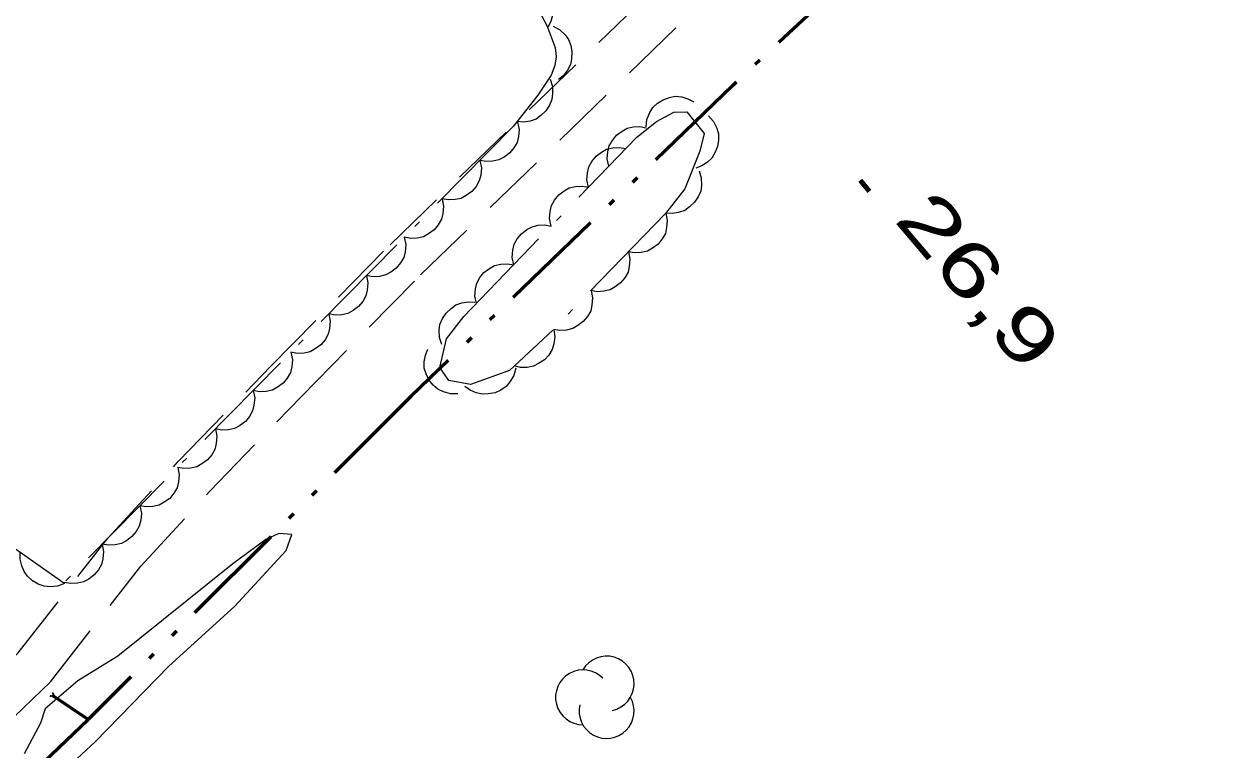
# Model space of a CAD drawing. Extents: x 386081 to 389416, y 5130568 to 5134082.
# Drawn here: x 388379.4 to 388446.7, y 5131887.9 to 5131928.3 of the extents above; entities that cross this region are included whole.
import ezdxf

# ---------------------------------------------------------------- set-up
doc = ezdxf.new("R2010")
doc.units = 0
doc.header["$LTSCALE"] = 1.2
for name, pattern in [('DASH_DOUBLE_DOT', [9.2, 5, -1.2, 0.3, -1.2, 0.3, -1.2]), ('DOT_DASHED', [7.7, 5, -1.2, 0.3, -1.2]), ('MEDIUM_DASHED', [4.5, 3, -1.5])]:
    doc.linetypes.add(name, pattern=pattern)
for name, color, linetype, lineweight in [('19', 7, 'Continuous', 13), ('2', 7, 'Continuous', 13), ('26', 7, 'Continuous', 35), ('3', 7, 'Continuous', 140), ('4', 7, 'DASH_DOUBLE_DOT', 53), ('44', 7, 'Continuous', 25)]:
    doc.layers.add(name, color=color, linetype=linetype, lineweight=lineweight)

msp = doc.modelspace()

# ---------------------------------------------------------------- linework, layer by layer
at = {"layer": '19', "linetype": 'MEDIUM_DASHED'}
for points in [[(388267.6, 5131787.96), (388283.73, 5131802.92), (388296.85, 5131815.69), (388310.59, 5131828.68), (388325.59, 5131843.74), (388339.51, 5131857.01), (388356.23, 5131873.17), (388369.33, 5131885.13), (388372.91, 5131887.76), (388376.78, 5131891.05), (388379.1, 5131893.3), (388384.08, 5131899.69), (388388.01, 5131903.96), (388393.15, 5131909.26), (388399.81, 5131916.05), (388416, 5131931.73), (388429.4, 5131945.2), (388441.51, 5131956.86), (388453.49, 5131967.84)], [(388269.26, 5131786.22), (388285.39, 5131801.18), (388298.51, 5131813.96), (388312.26, 5131826.96), (388327.27, 5131842.03), (388341.17, 5131855.28), (388357.88, 5131871.42), (388370.86, 5131883.28), (388374.4, 5131885.88), (388378.39, 5131889.28), (388380.89, 5131891.69), (388385.92, 5131898.13), (388389.76, 5131902.3), (388394.87, 5131907.59), (388401.51, 5131914.36), (388417.68, 5131930.01), (388431.08, 5131943.49), (388443.16, 5131955.11), (388455.13, 5131966.09)]]:
    msp.add_lwpolyline(points, dxfattribs=at)
at = {"layer": '2'}
msp.add_lwpolyline([(388380.86, 5131886.01), (388383.38, 5131888.34), (388387.48, 5131892.55), (388391.15, 5131895.88), (388394.03, 5131899.01), (388394.33, 5131899.9), (388393.62, 5131899.96), (388392.89, 5131899.62), (388391.05, 5131898.26), (388384.64, 5131893.12), (388382.42, 5131891.75), (388380.6, 5131890.19), (388380.34, 5131889.38), (388379.43, 5131887.67)], dxfattribs=at)
at = {"layer": '26'}
for p, q in [((388380.94, 5131890.86), (388380.87, 5131890.93)), ((388380.94, 5131890.86), (388380.87, 5131890.93)), ((388381.08, 5131891), (388380.94, 5131890.86)), ((388381.08, 5131891), (388380.94, 5131890.86)), ((388381.08, 5131891), (388381.01, 5131891.07)), ((388381.08, 5131891), (388381.01, 5131891.07))]:
    msp.add_line(p, q, dxfattribs=at)
at = {"layer": '3'}
msp.add_line((388426, 5131919.64), (388426.51, 5131919.03), dxfattribs=at)
at = {"layer": '4'}
for points in [[(388550.76, 5132050.49), (388545.85, 5132045.63), (388538.76, 5132038.43), (388528.74, 5132028.67), (388514.45, 5132015.36), (388507.53, 5132009.59), (388503.89, 5132006.34), (388495.93, 5131998.76), (388493.82, 5131996.84), (388488.46, 5131991.71), (388475.39, 5131978.94), (388472.36, 5131975.88), (388469.33, 5131973.01), (388458.14, 5131961.88), (388456.19, 5131960.05), (388455.5, 5131959.26), (388441.98, 5131946.49), (388418.93, 5131924.94), (388400.96, 5131907.59), (388382.99, 5131889.58)], [(388204.21, 5131610.66), (388196.86, 5131620.2), (388175.99, 5131644.63), (388165.41, 5131656.62), (388157.68, 5131664.34), (388154.31, 5131668.51), (388183.39, 5131696.3), (388212.47, 5131724.71), (388239.36, 5131750.62), (388265.61, 5131776.18), (388295.56, 5131805.65), (388308.21, 5131817.54), (388331.7, 5131840.05), (388348.88, 5131856.91), (388363.69, 5131871.25), (388382.99, 5131889.58), (388381.01, 5131890.93)]]:
    msp.add_lwpolyline(points, dxfattribs=at)
at = {"layer": '44'}
for points in [[(388407.18, 5131930.81), (388407.59, 5131930.76), (388407.97, 5131930.61), (388408.25, 5131930.44), (388408.5, 5131930.18), (388408.7, 5131929.88), (388408.82, 5131929.51), (388408.89, 5131929.19), (388408.86, 5131928.84), (388408.77, 5131928.48), (388408.6, 5131928.17)], [(388408.9, 5131928.23), (388409.27, 5131928.03), (388409.56, 5131927.75), (388409.75, 5131927.48), (388409.88, 5131927.15), (388409.94, 5131926.79), (388409.92, 5131926.41), (388409.86, 5131926.09), (388409.7, 5131925.77), (388409.47, 5131925.48), (388409.2, 5131925.25)], [(388408.74, 5131925.27), (388408.87, 5131924.87), (388408.87, 5131924.47), (388408.83, 5131924.14), (388408.7, 5131923.82), (388408.49, 5131923.51), (388408.21, 5131923.25), (388407.95, 5131923.05), (388407.61, 5131922.94), (388407.25, 5131922.88), (388406.89, 5131922.91)], [(388414.08, 5131922.62), (388414.12, 5131923.03), (388414.28, 5131923.41), (388414.45, 5131923.69), (388414.71, 5131923.93), (388415.02, 5131924.13), (388415.39, 5131924.25), (388415.7, 5131924.32), (388416.06, 5131924.28), (388416.41, 5131924.18), (388416.73, 5131924.01)], [(388417.55, 5131923.23), (388417.83, 5131922.92), (388418.01, 5131922.55), (388418.11, 5131922.23), (388418.11, 5131921.88), (388418.06, 5131921.52), (388417.9, 5131921.17), (388417.74, 5131920.88), (388417.49, 5131920.64), (388417.18, 5131920.44), (388416.84, 5131920.31)], [(388406.92, 5131922.88), (388407, 5131922.47), (388406.96, 5131922.07), (388406.89, 5131921.75), (388406.71, 5131921.44), (388406.48, 5131921.16), (388406.17, 5131920.93), (388405.88, 5131920.77), (388405.54, 5131920.7), (388405.17, 5131920.68), (388404.81, 5131920.74)], [(388412, 5131920.42), (388411.91, 5131920.83), (388411.95, 5131921.23), (388412.02, 5131921.56), (388412.2, 5131921.86), (388412.43, 5131922.15), (388412.74, 5131922.38), (388413.02, 5131922.54), (388413.36, 5131922.62), (388413.73, 5131922.64), (388414.09, 5131922.57)], [(388410.87, 5131919.25), (388410.78, 5131919.66), (388410.82, 5131920.06), (388410.89, 5131920.38), (388411.06, 5131920.69), (388411.29, 5131920.98), (388411.6, 5131921.21), (388411.88, 5131921.37), (388412.23, 5131921.45), (388412.6, 5131921.47), (388412.95, 5131921.41)], [(388404.81, 5131920.74), (388404.9, 5131920.33), (388404.86, 5131919.93), (388404.78, 5131919.61), (388404.61, 5131919.3), (388404.37, 5131919.02), (388404.06, 5131918.79), (388403.78, 5131918.63), (388403.43, 5131918.56), (388403.06, 5131918.54), (388402.71, 5131918.61)], [(388417.03, 5131920.17), (388417.15, 5131919.77), (388417.16, 5131919.37), (388417.12, 5131919.04), (388416.98, 5131918.72), (388416.78, 5131918.41), (388416.49, 5131918.15), (388416.23, 5131917.96), (388415.89, 5131917.85), (388415.53, 5131917.79), (388415.17, 5131917.81)], [(388408.78, 5131917.09), (388408.7, 5131917.5), (388408.73, 5131917.9), (388408.81, 5131918.23), (388408.98, 5131918.53), (388409.21, 5131918.82), (388409.52, 5131919.05), (388409.8, 5131919.21), (388410.14, 5131919.29), (388410.51, 5131919.31), (388410.87, 5131919.25)], [(388402.71, 5131918.61), (388402.79, 5131918.2), (388402.75, 5131917.79), (388402.68, 5131917.47), (388402.5, 5131917.16), (388402.27, 5131916.88), (388401.96, 5131916.66), (388401.67, 5131916.49), (388401.33, 5131916.42), (388400.96, 5131916.4), (388400.6, 5131916.47)], [(388415.17, 5131917.81), (388415.26, 5131917.4), (388415.22, 5131917), (388415.15, 5131916.68), (388414.98, 5131916.37), (388414.75, 5131916.08), (388414.44, 5131915.85), (388414.16, 5131915.69), (388413.81, 5131915.61), (388413.44, 5131915.59), (388413.09, 5131915.65)], [(388406.7, 5131914.93), (388406.61, 5131915.34), (388406.65, 5131915.74), (388406.72, 5131916.07), (388406.89, 5131916.37), (388407.13, 5131916.66), (388407.43, 5131916.89), (388407.72, 5131917.05), (388408.06, 5131917.13), (388408.43, 5131917.15), (388408.78, 5131917.09)], [(388400.6, 5131916.47), (388400.69, 5131916.06), (388400.65, 5131915.65), (388400.57, 5131915.33), (388400.4, 5131915.03), (388400.16, 5131914.74), (388399.85, 5131914.52), (388399.57, 5131914.36), (388399.22, 5131914.28), (388398.85, 5131914.26), (388398.5, 5131914.33)], [(388413.09, 5131915.65), (388413.18, 5131915.24), (388413.14, 5131914.84), (388413.07, 5131914.52), (388412.9, 5131914.21), (388412.66, 5131913.92), (388412.36, 5131913.7), (388412.07, 5131913.53), (388411.73, 5131913.45), (388411.36, 5131913.43), (388411.01, 5131913.49)], [(388404.62, 5131912.77), (388404.53, 5131913.18), (388404.57, 5131913.59), (388404.64, 5131913.91), (388404.81, 5131914.22), (388405.04, 5131914.5), (388405.35, 5131914.73), (388405.63, 5131914.89), (388405.98, 5131914.97), (388406.35, 5131914.99), (388406.7, 5131914.93)], [(388398.5, 5131914.33), (388398.58, 5131913.92), (388398.54, 5131913.52), (388398.47, 5131913.19), (388398.29, 5131912.89), (388398.06, 5131912.6), (388397.75, 5131912.38), (388397.46, 5131912.22), (388397.12, 5131912.14), (388396.75, 5131912.13), (388396.4, 5131912.19)], [(388411.01, 5131913.49), (388411.09, 5131913.09), (388411.06, 5131912.68), (388410.99, 5131912.36), (388410.81, 5131912.05), (388410.58, 5131911.76), (388410.27, 5131911.54), (388409.99, 5131911.37), (388409.65, 5131911.29), (388409.28, 5131911.27), (388408.92, 5131911.33)], [(388402.69, 5131910.48), (388402.56, 5131910.88), (388402.55, 5131911.28), (388402.59, 5131911.61), (388402.73, 5131911.93), (388402.93, 5131912.24), (388403.22, 5131912.5), (388403.48, 5131912.69), (388403.81, 5131912.81), (388404.18, 5131912.87), (388404.54, 5131912.84)], [(388396.4, 5131912.19), (388396.48, 5131911.78), (388396.44, 5131911.38), (388396.36, 5131911.06), (388396.19, 5131910.75), (388395.95, 5131910.47), (388395.64, 5131910.24), (388395.36, 5131910.08), (388395.02, 5131910.01), (388394.65, 5131909.99), (388394.29, 5131910.05)], [(388408.93, 5131911.33), (388408.99, 5131910.92), (388408.93, 5131910.52), (388408.84, 5131910.2), (388408.66, 5131909.9), (388408.41, 5131909.63), (388408.09, 5131909.42), (388407.8, 5131909.27), (388407.45, 5131909.21), (388407.08, 5131909.21), (388406.73, 5131909.29)], [(388394.29, 5131910.05), (388394.37, 5131909.64), (388394.33, 5131909.24), (388394.26, 5131908.92), (388394.08, 5131908.61), (388393.85, 5131908.33), (388393.54, 5131908.1), (388393.26, 5131907.94), (388392.91, 5131907.87), (388392.54, 5131907.85), (388392.19, 5131907.92)], [(388403.58, 5131907.73), (388403.17, 5131907.73), (388402.78, 5131907.85), (388402.48, 5131907.99), (388402.21, 5131908.22), (388401.98, 5131908.51), (388401.82, 5131908.86), (388401.72, 5131909.17), (388401.72, 5131909.52), (388401.78, 5131909.89), (388401.91, 5131910.22)], [(388406.81, 5131909.16), (388406.7, 5131908.76), (388406.49, 5131908.41), (388406.28, 5131908.15), (388405.99, 5131907.95), (388405.66, 5131907.8), (388405.28, 5131907.73), (388404.96, 5131907.71), (388404.61, 5131907.79), (388404.27, 5131907.94), (388403.98, 5131908.15)], [(388392.19, 5131907.92), (388392.27, 5131907.51), (388392.23, 5131907.1), (388392.15, 5131906.78), (388391.98, 5131906.47), (388391.75, 5131906.19), (388391.43, 5131905.96), (388391.15, 5131905.8), (388390.81, 5131905.73), (388390.44, 5131905.71), (388390.08, 5131905.78)], [(388390.08, 5131905.78), (388390.16, 5131905.37), (388390.13, 5131904.96), (388390.05, 5131904.64), (388389.88, 5131904.34), (388389.64, 5131904.05), (388389.33, 5131903.83), (388389.05, 5131903.66), (388388.7, 5131903.59), (388388.33, 5131903.57), (388387.98, 5131903.64)], [(388387.98, 5131903.64), (388388.06, 5131903.23), (388388.02, 5131902.83), (388387.95, 5131902.5), (388387.77, 5131902.2), (388387.54, 5131901.91), (388387.23, 5131901.69), (388386.94, 5131901.53), (388386.6, 5131901.45), (388386.23, 5131901.44), (388385.87, 5131901.5)], [(388385.87, 5131901.5), (388385.96, 5131901.09), (388385.92, 5131900.69), (388385.84, 5131900.37), (388385.67, 5131900.06), (388385.43, 5131899.78), (388385.12, 5131899.55), (388384.84, 5131899.39), (388384.49, 5131899.32), (388384.12, 5131899.3), (388383.77, 5131899.36)], [(388383.77, 5131899.36), (388383.85, 5131898.95), (388383.81, 5131898.55), (388383.74, 5131898.23), (388383.56, 5131897.92), (388383.33, 5131897.64), (388383.02, 5131897.41), (388382.73, 5131897.25), (388382.39, 5131897.18), (388382.02, 5131897.16), (388381.66, 5131897.23)], [(388381.67, 5131897.16), (388381.28, 5131897.01), (388380.87, 5131896.98), (388380.54, 5131897.01), (388380.21, 5131897.13), (388379.89, 5131897.31), (388379.62, 5131897.58), (388379.42, 5131897.83), (388379.29, 5131898.16), (388379.21, 5131898.52), (388379.21, 5131898.88)]]:
    msp.add_lwpolyline(points, dxfattribs=at)
at = {"layer": '44', "linetype": 'DOT_DASHED', "lineweight": 13}
msp.add_lwpolyline([(388407.5, 5131930.21), (388408.55, 5131928.26), (388409.02, 5131927.04), (388409.07, 5131926.53), (388408.99, 5131926.03), (388408.78, 5131925.5), (388408.04, 5131924.38), (388406.67, 5131922.63), (388381.63, 5131897.19), (388377.49, 5131900.09)], dxfattribs=at)
at = {"layer": '44', "linetype": 'DOT_DASHED'}
msp.add_lwpolyline([(388412, 5131920.42), (388413.57, 5131922.04), (388414.65, 5131922.92), (388415.62, 5131923.43), (388416.34, 5131923.45), (388417.31, 5131922.24), (388417.07, 5131921.26), (388416.23, 5131919.16), (388415.15, 5131917.79), (388408.88, 5131911.29), (388406.46, 5131909.04), (388404.29, 5131908.26), (388403.08, 5131908.48), (388402.59, 5131909.21), (388402.95, 5131910.81), (388403.92, 5131912.05)], close=True, dxfattribs=at)
at = {"layer": '44'}
for centre, start, end in [((388411.879, 5131891.59), 282.26917, 149.72626), ((388410.563, 5131890.825), 44.11537, 269.80396), ((388411.879, 5131890.059), 166.93686, 29.62122)]:
    msp.add_arc(centre, 1.531, start, end, dxfattribs=at)

# ---------------------------------------------------------------- texts
at = {"layer": '3', "width": 1.45}
msp.add_text('26,9   ', height=3, rotation=310.294, dxfattribs=at).set_placement((388427.83, 5131917.42))

doc.saveas('drawing.dxf')
